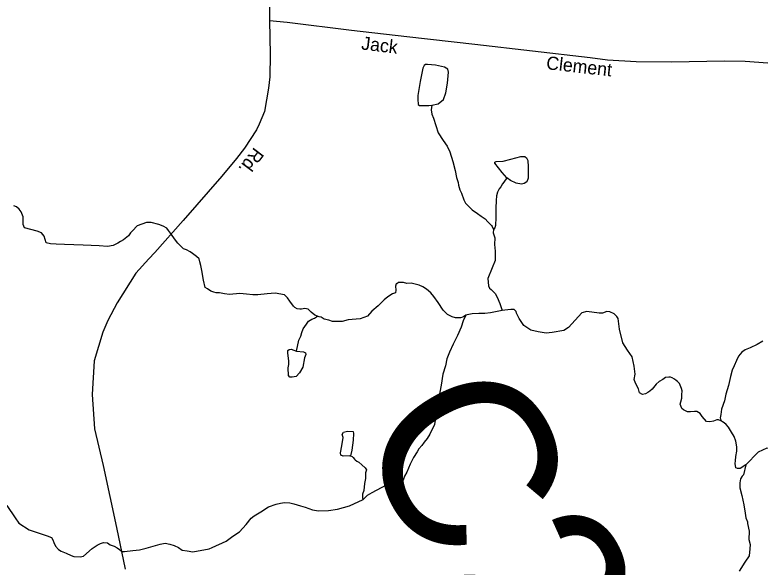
# Model space of a CAD drawing. Extents: x 2056842 to 2160602, y 826753 to 1016856.
# Drawn here: x 2078343 to 2083693, y 905324 to 909292 of the extents above; entities that cross this region are included whole.
import ezdxf

# ---------------------------------------------------------------- set-up
doc = ezdxf.new("R2010")
doc.units = 0
for name, color, linetype in [('Exist Hydrographic Creek Single Shore', 7, 'Continuous'), ('Exist Hydrographic Misc Water Feature', 7, 'Continuous'), ('Exist Road Secondary Structure Culvert Number Label', 7, 'Continuous'), ('Exist Road Secondary Type 51 Attributed', 7, 'Continuous'), ('Exist Road Secondary Type 51 Label', 7, 'Continuous')]:
    doc.layers.add(name, color=color, linetype=linetype)

msp = doc.modelspace()

# ---------------------------------------------------------------- linework, layer by layer
at = {"layer": 'Exist Hydrographic Creek Single Shore'}
for points in [[(2080514.7, 907126.7), (2080494.8, 907134.7), (2080468.7, 907156.6), (2080448.8, 907178.6), (2080424.6, 907182.7), (2080400.6, 907178.7), (2080388.8, 907178.6), (2080368.8, 907180.3), (2080352.6, 907188.5), (2080342.6, 907200.2), (2080316.4, 907234.2), (2080300.5, 907258.2), (2080278.3, 907280.3), (2080210.3, 907291.9), (2080154.5, 907287.8), (2080086.4, 907281.6), (2080050.3, 907279.4), (2080006.4, 907285.2), (2079958.3, 907289.2), (2079882.4, 907282.9), (2079846.4, 907288.9), (2079810.4, 907294.6), (2079786.5, 907294.7), (2079770.5, 907298.7), (2079750.3, 907306.6), (2079724.4, 907324.6), (2079708.2, 907334.4), (2079696.2, 907386.2), (2079683.8, 907454.3), (2079677.6, 907490.2), (2079669.7, 907518.3), (2079665.5, 907538.1), (2079647.5, 907556.2), (2079617.4, 907578.1), (2079601.6, 907589.9), (2079573.4, 907604), (2079553.5, 907610), (2079535.5, 907627.7), (2079513.3, 907651.8), (2079489.4, 907683.8), (2079467, 907713.5), (2079445, 907743.5), (2079432.9, 907759.5), (2079406.9, 907773.4), (2079375, 907785.3), (2079322.1, 907801), (2079288.5, 907799.8), (2079221.1, 907776), (2079186.2, 907741.1), (2079173.7, 907726.1), (2079159.1, 907704.7), (2079121.4, 907676.6), (2079101.5, 907664.6), (2079081.4, 907651.2), (2079049, 907635), (2079007.8, 907627.5), (2078946.7, 907632.5), (2078831.7, 907636.3), (2078699.4, 907641.2), (2078638.3, 907643.7), (2078597.2, 907647.5), (2078566, 907655), (2078553.3, 907700.9), (2078534.8, 907726.1), (2078503.6, 907738.6), (2078412.5, 907761.1), (2078401.3, 907784.8), (2078403, 907842.1), (2078386.6, 907876.3), (2078372.6, 907896.2), (2078354.6, 907914), (2078334.7, 907920)], [(2081580.6, 907134.2), (2081558.6, 907120.2), (2081542.8, 907116), (2081526.7, 907116), (2081506.7, 907116), (2081482.9, 907121.8), (2081448.8, 907139.9), (2081416.6, 907169.8), (2081380.4, 907225.6), (2081350.4, 907269.6), (2081328.3, 907295.3), (2081298, 907321.2), (2081270.1, 907337.2), (2081246.1, 907349.2), (2081216.1, 907357), (2081188, 907364.8), (2081156.1, 907362.8), (2081132, 907368.9), (2081115.9, 907368.6), (2081095.9, 907368.7), (2081083.9, 907360.7), (2081079.9, 907358.5), (2081074, 907342.6), (2081078.4, 907314.6), (2081074.3, 907294.6), (2081054.2, 907288.5), (2081020.3, 907266.6), (2080992.6, 907244.5), (2080950.7, 907202.4), (2080904.6, 907164), (2080873.7, 907126.3), (2080822.3, 907107.5), (2080735, 907101.5), (2080691.3, 907090.1), (2080655.1, 907088.8), (2080622.7, 907088.8), (2080595.3, 907098.8), (2080564.1, 907105), (2080540.8, 907119), (2080526.8, 907122.9), (2080514.7, 907126.7)], [(2083414.7, 906372.1), (2083393, 906382), (2083380.8, 906382), (2083359, 906373.9), (2083331, 906367.6), (2083307.1, 906369.7), (2083276.7, 906407.4), (2083262.7, 906427.4), (2083238.7, 906441.3), (2083222.6, 906443.3), (2083192.7, 906439.3), (2083170.7, 906441.1), (2083142.8, 906455.1), (2083130.5, 906462.9), (2083122.7, 906483.1), (2083118.7, 906495), (2083124.6, 906511), (2083130.4, 906539.1), (2083130.3, 906563), (2083132.2, 906591.2), (2083128.2, 906607), (2083114.2, 906643.1), (2083100.1, 906658.8), (2083090.1, 906664.9), (2083078.1, 906675), (2083061.9, 906684.9), (2083049.9, 906688.7), (2083038.1, 906688.6), (2083014.1, 906686.8), (2082994.1, 906672.5), (2082968.2, 906658.6), (2082946.1, 906638.4), (2082926.3, 906614.5), (2082917, 906602.8), (2082902, 906587.8), (2082886.5, 906578.2), (2082870.8, 906570.3), (2082847.1, 906564.1), (2082827.1, 906576.6), (2082820.1, 906606.2), (2082797.7, 906645.2), (2082789, 906672.7), (2082795.2, 906711.4), (2082789, 906768.8), (2082774, 906834.5), (2082741.6, 906881.9), (2082707.9, 906936.8), (2082684.2, 907032.9), (2082673, 907110.3), (2082664.2, 907124), (2082644.3, 907145.2), (2082613.1, 907157.7), (2082593.1, 907160.2), (2082560.7, 907149), (2082537, 907147.7), (2082448.4, 907160.2), (2082413.5, 907150.2), (2082316.7, 907045.4), (2082283, 907024.2), (2082199.4, 907009.2), (2082155.8, 907005.4), (2082098.4, 907014.2), (2082047.2, 907027.9), (2081996.1, 907060.4), (2081962.7, 907111.5), (2081958.6, 907119.5), (2081942.5, 907147.7), (2081941.2, 907160.2), (2081927.5, 907175.2), (2081902.5, 907176.4), (2081860.6, 907171.1), (2081840.5, 907166.9)], [(2081840.5, 907166.9), (2081792.7, 907158.7), (2081756.8, 907150.6), (2081716.7, 907146.5), (2081672.7, 907146.4), (2081624.8, 907144.5), (2081600.7, 907140.4), (2081588.8, 907136.3), (2081580.6, 907134.2)], [(2083589.1, 906058.1), (2083550.4, 906033.2), (2083530.4, 906031.9), (2083518, 906038.1), (2083513.8, 906068.1), (2083515.8, 906088.4), (2083517.8, 906120.2), (2083525.4, 906156.2), (2083525.4, 906188.3), (2083519.4, 906228.1), (2083505.3, 906262.2), (2083487.3, 906294.1), (2083465.1, 906330), (2083449.1, 906350), (2083434.9, 906362.1), (2083422.9, 906368), (2083419, 906372), (2083414.7, 906372.1)], [(2084841, 905692.9), (2084781.1, 905700.4), (2084733.7, 905714.1), (2084680.1, 905735.3), (2084621.4, 905781.5), (2084559.1, 905809), (2084491.7, 905824), (2084436.8, 905825.2), (2084404.4, 905846.4), (2084379.4, 905880.1), (2084353.2, 905935.1), (2084308.6, 905974.5), (2084140.7, 906069.3), (2084075.8, 906103), (2083953.6, 906158), (2083823.8, 906174.2), (2083740.3, 906177.9), (2083677.9, 906149.2), (2083589.1, 906058.1)], [(2083589.1, 906058.1), (2083572.2, 905988.5), (2083564.1, 905978.5), (2083552.2, 905958.4), (2083546.4, 905930.3), (2083548.2, 905894.5), (2083562.5, 905838.4), (2083574.6, 905772.5), (2083584.8, 905712.6), (2083591, 905678.7), (2083601.3, 905650.6), (2083601, 905638.5), (2083613.3, 905582.7), (2083611.4, 905522.7), (2083621.5, 905486.8), (2083619.8, 905454.6), (2083613.9, 905406.5), (2083582.1, 905360.6), (2083542.4, 905294.5)]]:
    msp.add_lwpolyline(points, dxfattribs=at)
at = {"layer": 'Exist Hydrographic Misc Water Feature'}
for points in [[(2081335, 908643.7), (2081381.1, 908653.7), (2081418.5, 908684.9), (2081437.3, 908731.1), (2081447.2, 908802.3), (2081456, 908880.9), (2081449.7, 908902.1), (2081427.3, 908915.8), (2081362.4, 908930.8), (2081303.8, 908935.8), (2081291.3, 908934.6), (2081280.1, 908928.3), (2081271.4, 908909.6), (2081251.4, 908813.5), (2081235.2, 908712.4), (2081236.4, 908686.2), (2081238.9, 908647.5), (2081246.4, 908641.2), (2081273.8, 908640), (2081313.8, 908641.2), (2081335, 908643.7)], [(2081335, 908643.7), (2081331.2, 908608.8), (2081336.2, 908578.8), (2081347.4, 908550.1), (2081382.4, 908443.3), (2081416.1, 908389.6), (2081446, 908348.4), (2081465.9, 908308.5), (2081487.4, 908237.9), (2081503.8, 908174), (2081511.8, 908124.1), (2081523.9, 908088.1), (2081528, 908068.1), (2081538, 908036.1), (2081548.3, 908012.1), (2081566.3, 907964.3), (2081578.4, 907938.2), (2081600.4, 907916.3), (2081626.6, 907892.4), (2081664.6, 907864.6), (2081690.8, 907846.7), (2081718.7, 907826.7), (2081738.8, 907804.7), (2081764.8, 907778.9), (2081768.9, 907770.9), (2081779, 907750.9)], [(2081875, 908120.5), (2081841.3, 908160.5), (2081787.7, 908225.4), (2081787.7, 908232.9), (2081798.9, 908237.8), (2081847.5, 908241.6), (2081902.4, 908255.3), (2081974.8, 908274), (2082004.7, 908274), (2082015.9, 908265.3), (2082024.7, 908246.6), (2082027.2, 908200.4), (2082028.4, 908118), (2082018.4, 908093.1), (2081999.7, 908079.3), (2081978.5, 908075.6), (2081942.3, 908083.1), (2081899.9, 908103), (2081875, 908120.5)], [(2081875, 908120.5), (2081852, 908089.1), (2081844, 908079.1), (2081831.9, 908057.1), (2081818.1, 908043), (2081808.1, 908019), (2081800.3, 907990.9), (2081798.2, 907958.9), (2081794.6, 907903), (2081794.8, 907835), (2081792.9, 907778.9), (2081787, 907762.9), (2081779, 907750.9)], [(2081779, 907750.9), (2081775.1, 907726.9), (2081787.2, 907690.9), (2081785.3, 907643), (2081789.4, 907595), (2081789.6, 907526.9), (2081769.7, 907474.9), (2081738.2, 907396.8), (2081742.3, 907344.8), (2081750.3, 907328.9), (2081762.4, 907318.9), (2081790.3, 907291), (2081804.4, 907263.1), (2081824.5, 907217.2), (2081832.7, 907188.9), (2081840.7, 907167.1)], [(2080364.5, 906876.6), (2080381.5, 906954.7), (2080395.5, 906982.7), (2080403.3, 907010.7), (2080413.3, 907036.7), (2080435.3, 907070.8), (2080451.1, 907090.8), (2080473.2, 907104.9), (2080493.1, 907113), (2080515, 907127)], [(2081580.6, 907134.2), (2081560.7, 907094.3), (2081547, 907048), (2081519.2, 906988.2), (2081489.3, 906925.8), (2081461.5, 906867.9), (2081443.8, 906819.7), (2081433.9, 906769.7), (2081415.9, 906709.7), (2081402.2, 906631.6), (2081386.6, 906543.7), (2081376.9, 906457.6), (2081365.1, 906409.6), (2081355.3, 906349.4), (2081321.4, 906279.6), (2081301.4, 906247.5), (2081281.5, 906221.3), (2081263.6, 906197.4), (2081241.8, 906175.2), (2081229.8, 906153.1), (2081204, 906111), (2081180.1, 906063), (2081156.3, 906007), (2081140.2, 905976.8), (2081130.5, 905948.8), (2081106.4, 905942.7), (2081062.4, 905928.6), (2081008.6, 905912.6), (2080972.5, 905894.3), (2080904.8, 905858.3), (2080870.9, 905838), (2080842.8, 905810.1)], [(2083713.2, 906947), (2083671.4, 906922.8), (2083621.4, 906900.7), (2083585.5, 906886.6), (2083561.5, 906868.6), (2083537.5, 906840.5), (2083523.8, 906808.4), (2083505.9, 906770.4), (2083492, 906740.3), (2083480.1, 906694.3), (2083466.1, 906630.3), (2083446.5, 906566.2), (2083436.6, 906518.1), (2083414.9, 906460.1), (2083411, 906420.1), (2083405, 906396), (2083408.9, 906388), (2083415.1, 906372)], [(2080364.5, 906876.6), (2080414.4, 906870.4), (2080429.3, 906862.9), (2080431.8, 906852.9), (2080420.6, 906828), (2080409.4, 906760.6), (2080385.7, 906720.6), (2080362, 906694.4), (2080333.3, 906688.2), (2080315.8, 906689.4), (2080307.1, 906701.9), (2080304.6, 906756.8), (2080309.6, 906779.3), (2080308.4, 906806.7), (2080302.1, 906860.4), (2080302.1, 906880.4), (2080310.8, 906887.9), (2080327.1, 906889.1), (2080364.5, 906876.6)], [(2080747.4, 906124.2), (2080700.3, 906122), (2080682.8, 906128.3), (2080679.1, 906144.5), (2080689.1, 906196.9), (2080700.3, 906255.6), (2080692.8, 906276.8), (2080701.5, 906293), (2080731.5, 906301.7), (2080770.1, 906298), (2080773.9, 906284.3), (2080770.1, 906235.6), (2080761.4, 906165.7), (2080752.1, 906123.8)], [(2080747.4, 906124.2), (2080748.2, 906123.8), (2080752.1, 906123.8), (2080764.2, 906119.9), (2080772.2, 906111.9), (2080780.2, 906099.9), (2080786.3, 906095.9), (2080798.2, 906086), (2080812.2, 906078), (2080832.2, 906060.1), (2080858.3, 906038.1), (2080866.3, 906022.2), (2080860.5, 906002.2), (2080860.5, 905982.2), (2080860.5, 905962.2), (2080852.8, 905926.2), (2080846.8, 905874.2), (2080837, 905848.1), (2080839, 905820.1), (2080843.1, 905810.2)], [(2078284.1, 905766.3), (2078345.2, 905677.7), (2078371.4, 905640.2), (2078446.2, 905592.8), (2078574.2, 905549.1), (2078606.2, 905537.3), (2078616, 905521.3), (2078622.2, 905501.3), (2078634.3, 905475.3), (2078656.4, 905451.4), (2078674.3, 905439.5), (2078710.6, 905425.5), (2078746.5, 905407.7), (2078766.6, 905399.8), (2078810.4, 905397.8), (2078834.4, 905401.9), (2078896.4, 905458.1), (2078934.3, 905482.2), (2078958.3, 905494.3), (2078978.2, 905500.4), (2079006.3, 905498.4), (2079026.1, 905484.6), (2079054.2, 905474.6), (2079076.2, 905462.6), (2079092.4, 905450.7), (2079112.3, 905436.8), (2079128.3, 905436.9), (2079188.3, 905443.1), (2079236.3, 905449.2), (2079284.3, 905459.4), (2079386.2, 905489.6), (2079422.1, 905495.7), (2079454.3, 905489.9), (2079486.3, 905480), (2079518.3, 905464.1), (2079544.3, 905446.1), (2079580.4, 905440.3), (2079620.4, 905434.3), (2079736.2, 905456.8), (2079758.2, 905464.8), (2079860.1, 905511.1), (2079908.1, 905547.2), (2079955.9, 905577.4), (2080003.6, 905631.6), (2080039.5, 905675.7), (2080059.4, 905691.7), (2080107.4, 905721.9), (2080163.2, 905758), (2080217.3, 905776.2), (2080249.3, 905784.4), (2080277.2, 905788.4), (2080317.2, 905786.5), (2080345.2, 905778.6), (2080393.2, 905764.8), (2080427.3, 905754.9), (2080479.4, 905735), (2080521.9, 905727.6), (2080593, 905731.4), (2080657.9, 905740.1), (2080745.2, 905763.8), (2080843.1, 905810.2)]]:
    msp.add_lwpolyline(points, dxfattribs=at)
at = {"layer": 'Exist Road Secondary Type 51 Attributed'}
for points in [[(2080523, 914838.3), (2080564.5, 914577.1), (2080600.4, 914269.7), (2080624.7, 914026.1), (2080630.1, 913873.3), (2080612.1, 913672), (2080552.8, 913441.9), (2080450.4, 912993.2), (2080405.3, 912851.3), (2080381.3, 912722), (2080364.2, 912602.5), (2080328.3, 912255.5), (2080310.3, 912039.8), (2080228.6, 911176.1), (2080182.8, 910671.9), (2080173.8, 910398.7), (2080174.7, 909941.2), (2080172.9, 909608.6), (2080171.1, 909251.9)], [(2080171.1, 909251.9), (2080174.2, 909006.9), (2080172.6, 908845.8), (2080164.2, 908764.9), (2080133.7, 908597.8), (2080095.5, 908505.7), (2080077.8, 908467.1), (2079991.6, 908334), (2079932.8, 908259), (2079827.3, 908133.6), (2079550.8, 907813.5), (2079346.6, 907585.7), (2079303.6, 907539.5), (2079211.3, 907435.6), (2079076.1, 907223.6), (2079009.7, 907097.1), (2078974.5, 907012.6), (2078912.2, 906805.5), (2078896.9, 906565.5), (2078914.9, 906317.4), (2078976, 906055), (2079072.1, 905608.2), (2079135, 905309.8)], [(2080171.1, 909251.9), (2080298.1, 909238.7), (2080758.3, 909181.1), (2081155.6, 909136.5), (2081643.4, 909080.9), (2082473.3, 908985.3), (2082596.1, 908969.6), (2082802.2, 908956.5), (2083054.3, 908953.9), (2083440, 908962.3), (2083584.9, 908959.1), (2083748.1, 908946.5)]]:
    msp.add_lwpolyline(points, dxfattribs=at)

# ---------------------------------------------------------------- texts
at = {"layer": 'Exist Road Secondary Structure Culvert Number Label'}
msp.add_text('C252', height=1230.31, rotation=300, dxfattribs=at).set_placement((2080757.7, 906306.4))
at = {"layer": 'Exist Road Secondary Type 51 Label'}
for s, rotation, p in [('Jack', 353.1044, (2080826, 909043.8)), ('Clement', 353.5557, (2082153.5, 908902.2)), ('Rd.', 232.8996, (2080061.3, 908345.7))]:
    msp.add_text(s, height=95, rotation=rotation, dxfattribs=at).set_placement(p)

doc.saveas('drawing.dxf')
